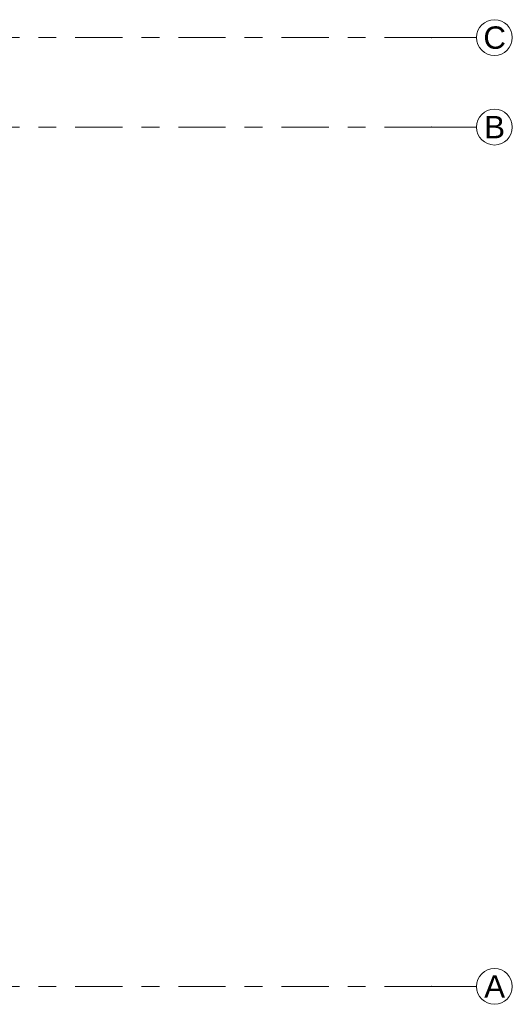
# Model space of a CAD drawing. Header units: metres. Extents: x -3.6 to 84.5, y -11 to 16.8.
# Tile 325 of 361: x 62.6 to 65.4, y 0.4 to 5.9. Entities that reach past the tile are written whole.
import ezdxf

# ---------------------------------------------------------------- set-up
doc = ezdxf.new("R2010")
doc.units = ezdxf.units.M
doc.header["$MEASUREMENT"] = 0
doc.linetypes.add('Strichlinie doppelt', pattern=[0.546806, 0.264583, -0.105833, 0.070556, -0.105833])
doc.layers.add('451 - Universal.Achsen Raster', color=7, linetype='Continuous')
doc.styles.add('ERSTELLTER_STIL_2', font='txt')

msp = doc.modelspace()

# ---------------------------------------------------------------- linework, layer by layer
at = {"layer": '451 - Universal.Achsen Raster', "color": 160, "linetype": 'Strichlinie doppelt', "lineweight": 9, "true_color": 0x3232ff}
for p, q in [((64.935, 5.85), (-3.175, 5.85)), ((64.935, 5.85), (65.185, 5.85)), ((64.935, 5.35), (-3.175, 5.35)), ((64.935, 5.35), (65.185, 5.35)), ((64.935, 0.55), (-3.175, 0.55)), ((64.935, 0.55), (65.185, 0.55))]:
    msp.add_line(p, q, dxfattribs=at)
at = {"layer": '451 - Universal.Achsen Raster', "color": 160, "linetype": 'Continuous', "lineweight": 9, "true_color": 0x3232ff}
for centre in [(65.285, 5.85), (65.285, 5.35), (65.285, 0.55)]:
    msp.add_circle(centre, 0.1, dxfattribs=at)
at = {"layer": '451 - Universal.Achsen Raster', "color": 160, "linetype": 'Strichlinie doppelt', "lineweight": 9, "true_color": 0x3232ff}
for p in [(64.935, 5.85), (64.935, 5.85), (64.935, 5.35), (64.935, 5.35), (64.935, 0.55), (64.935, 0.55)]:
    msp.add_point(p, dxfattribs=at)

# ---------------------------------------------------------------- texts
at = {"layer": '451 - Universal.Achsen Raster', "color": 160, "lineweight": 9, "true_color": 0x3232ff, "char_height": 0.125, "attachment_point": 1, "style": 'ERSTELLTER_STIL_2'}
for s, insert in [('\\A1;{\\pql;\\pt0;\\fArial|b0|i0|c0|p38;C}', (65.2233, 5.9125)), ('\\A1;{\\pql;\\pt0;\\fArial|b0|i0|c0|p38;B}', (65.2279, 5.4125)), ('\\A1;{\\pql;\\pt0;\\fArial|b0|i0|c0|p38;A}', (65.2279, 0.6125))]:
    msp.add_mtext(s, dxfattribs=dict(at, insert=insert))

doc.saveas('drawing.dxf')
